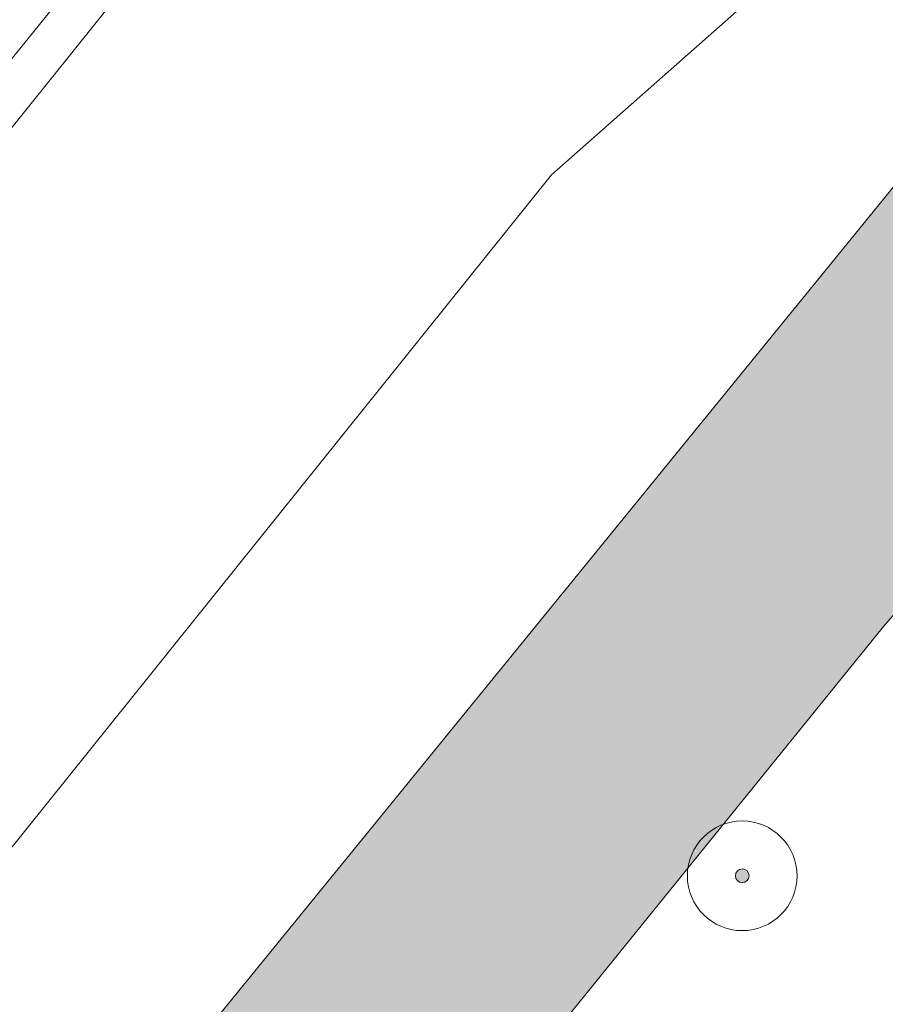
# Model space of a CAD drawing. Header units: metres. Extents: x 125349 to 128236, y 501602 to 503797.
# Tile 408 of 656: x 127166 to 127182, y 502202 to 502220. Entities that reach past the tile are written whole.
import ezdxf

# ---------------------------------------------------------------- set-up
doc = ezdxf.new("R2010")
doc.units = ezdxf.units.M
doc.layers.get('0').update_dxf_attribs({"linetype": 'CONTINUOUS'})
for name, color, linetype, lineweight in [('B-WE-GR-BOOM-S-500', 90, 'CONTINUOUS', 18), ('B-WE-GR-GROENVOORZIENING-GV', 80, 'CONTINUOUS', 18), ('B-WE-GW-TALUD_KRUIN-G', 90, 'CONTINUOUS', 18), ('B-WE-OG-TERREIN_BEGROEID-GV', 7, 'CONTINUOUS', 18), ('B-WE-OG-WATER-GV', 130, 'CONTINUOUS', 18), ('B-WE-VH-GESLOTENVERHARDING_ASFALT-GV', 10, 'CONTINUOUS', 18)]:
    doc.layers.add(name, color=color, linetype=linetype, lineweight=lineweight)
doc.layers.add('B-WE-OG-WATER-V', color=7, linetype='CONTINUOUS', lineweight=18, true_color=0xbee8ff)

# ---------------------------------------------------------------- blocks, each defined once
blk = doc.blocks.new('SGR-BOOM_01-SO')
at = {"linetype": 'ByBlock', "lineweight": 18}
h = blk.add_hatch(color=0, dxfattribs=at)
h.dxf.hatch_style = 1
edge = h.paths.add_edge_path()
edge.add_arc((0, 0), 0.25, 0, 360)
at = {"color": 0, "linetype": 'ByBlock', "lineweight": 18}
for radius in [2, 0.25]:
    blk.add_circle((0, 0), radius, dxfattribs=at)

msp = doc.modelspace()

# ---------------------------------------------------------------- hatches: boundary and pattern name
at = {"layer": 'B-WE-OG-WATER-V'}
h = msp.add_hatch(color=256, dxfattribs=at)
edge = h.paths.add_edge_path()
edge.add_line((127191.545, 502221.807), (127210.939, 502246.276))
edge.add_line((127210.939, 502246.276), (127213.232, 502246.985))
edge.add_line((127213.232, 502246.985), (127215.506, 502250.665))
edge.add_line((127215.506, 502250.665), (127214.148, 502251.511))
edge.add_line((127214.148, 502251.511), (127214.147, 502252.13))
edge.add_line((127214.147, 502252.13), (127215.253, 502253.522))
edge.add_line((127215.253, 502253.522), (127214.006, 502254.432))
edge.add_line((127214.006, 502254.432), (127213.075, 502255.111))
edge.add_arc((127212.938, 502254.299), 0.824, 80.4311, 147.0307)
edge.add_line((127212.247, 502254.747), (127209.393, 502251.905))
edge.add_line((127209.393, 502251.905), (127204.161, 502245.463))
edge.add_line((127204.161, 502245.463), (127182.632, 502218.234))
edge.add_line((127182.632, 502218.234), (127157.624, 502187.525))
edge.add_line((127157.624, 502187.525), (127146.256, 502172.651))
edge.add_line((127146.256, 502172.651), (127135.975, 502158.146))
edge.add_arc((127137.71, 502157.436), 1.874, 157.7433, 195.0922)
edge.add_arc((127137.891, 502157.532), 2.075, 196.3584, 225.4749)
edge.add_arc((127138.853, 502159.147), 3.926, 232.0014, 240.672)
edge.add_arc((127138.998, 502159.368), 4.19, 240.4201, 255.1447)
edge.add_arc((127138.818, 502157.369), 2.238, 246.4475, 283.0085)
edge.add_arc((127138.835, 502157.367), 2.232, 282.5968, 322.1302)
edge.add_line((127140.597, 502155.997), (127142.878, 502159.533))
edge.add_line((127142.878, 502159.533), (127156.39, 502178.033))
edge.add_line((127156.39, 502178.033), (127181.388, 502208.91))
edge.add_arc((127192.36, 502199.86), 14.223, 129.4585, 140.4821, ccw=False)
edge.add_arc((127192.445, 502199.726), 14.381, 119.8299, 129.3819, ccw=False)
edge.add_arc((127186.42, 502208.364), 3.999, 83.3037, 106.3782, ccw=False)
edge.add_arc((127185.87, 502214.764), 2.632, 292.6967, 331.0709)
edge.add_arc((127186.39, 502214.18), 1.913, 338.8735, 389.8384)
edge.add_arc((127209.344, 502216.12), 21.318, 179.2339, 182.6563, ccw=False)
edge.add_arc((127192.395, 502215.852), 4.402, 149.048, 172.7811, ccw=False)
edge.add_line((127188.62, 502218.116), (127189.149, 502218.783))
edge.add_line((127189.149, 502218.783), (127191.545, 502221.807))

# ---------------------------------------------------------------- linework, layer by layer
at = {"layer": 'B-WE-GR-GROENVOORZIENING-GV', "flags": 128}
msp.add_lwpolyline([(127079.458, 502112.171), (127107.757, 502146.038), (127167.973, 502221.108), (127167.372, 502221.59), (127106.608, 502146.561), (127079.011, 502112.389), (127074.563, 502106.855), (127071.573, 502103.244), (127063.601, 502093.493), (127052.605, 502079.905), (127053.29, 502079.344), (127064.064, 502092.621), (127072.42, 502103.287), (127075.396, 502106.711)], close=True, dxfattribs=at)
at = {"layer": 'B-WE-GW-TALUD_KRUIN-G', "flags": 128}
msp.add_lwpolyline([(127208.762, 502256.119), (127204.076, 502251.468), (127201.759, 502249.116), (127198.07, 502245.703), (127194.317, 502242.438), (127189.77, 502238.519), (127185.92, 502235.423), (127184.27, 502234.198), (127181.827, 502232.481), (127179.142, 502230.862), (127179.826, 502229.747), (127168.172, 502221.356), (127167.973, 502221.108), (127107.757, 502146.038), (127079.458, 502112.171)], dxfattribs=at)
at = {"layer": 'B-WE-OG-TERREIN_BEGROEID-GV', "flags": 128}
for points in [[(127212.113, 502257.257), (127205.816, 502250), (127183.955, 502224.804), (127175.436, 502217.278), (127132.163, 502163.35), (127123.931, 502153.044)], [(127123.931, 502153.044), (127132.163, 502163.35), (127175.436, 502217.278), (127183.955, 502224.804), (127205.816, 502250), (127212.113, 502257.257)], [(127208.762, 502256.119), (127204.076, 502251.468), (127201.759, 502249.116), (127198.07, 502245.703), (127194.317, 502242.438), (127189.77, 502238.519), (127185.92, 502235.423), (127184.27, 502234.198), (127181.827, 502232.481), (127179.142, 502230.862), (127179.826, 502229.747), (127168.172, 502221.356), (127167.973, 502221.108), (127107.757, 502146.038)], [(127135.975, 502158.146), (127146.256, 502172.651), (127157.624, 502187.525), (127182.632, 502218.234), (127204.161, 502245.463), (127209.393, 502251.905), (127212.247, 502254.747)], [(127181.388, 502208.91), (127156.39, 502178.033), (127142.878, 502159.533), (127140.597, 502155.997)]]:
    msp.add_lwpolyline(points, dxfattribs=at)
at = {"layer": 'B-WE-OG-TERREIN_BEGROEID-GV'}
msp.add_lwpolyline([(127183.321, 502210.841, 0.048137), (127181.388, 502208.91)], format="xyb", dxfattribs=at)
at = {"layer": 'B-WE-OG-WATER-GV', "flags": 128}
for points in [[(127212.247, 502254.747), (127209.393, 502251.905), (127204.161, 502245.463), (127182.632, 502218.234), (127157.624, 502187.525), (127146.256, 502172.651), (127135.975, 502158.146)], [(127140.597, 502155.997), (127142.878, 502159.533), (127156.39, 502178.033), (127181.388, 502208.91)]]:
    msp.add_lwpolyline(points, dxfattribs=at)
at = {"layer": 'B-WE-OG-WATER-GV'}
msp.add_lwpolyline([(127181.388, 502208.91, -0.048137), (127183.321, 502210.841)], format="xyb", dxfattribs=at)
at = {"layer": 'B-WE-VH-GESLOTENVERHARDING_ASFALT-GV', "flags": 128}
msp.add_lwpolyline([(127074.563, 502106.855), (127079.011, 502112.389), (127106.608, 502146.561), (127167.372, 502221.59), (127177.58, 502234.217), (127182.437, 502240.291), (127183.669, 502241.832), (127190.2, 502250), (127203.565, 502266.705), (127206.337, 502270.051), (127207.238, 502271.139), (127210.269, 502274.798), (127216.949, 502280.614)], dxfattribs=at)

# ---------------------------------------------------------------- block references
at = {"layer": 'B-WE-GR-BOOM-S-500', "xscale": 0.5, "yscale": 0.5, "zscale": 0.5}
msp.add_blockref('SGR-BOOM_01-SO', (127178.914, 502204.488), dxfattribs=at)

doc.saveas('drawing.dxf')
